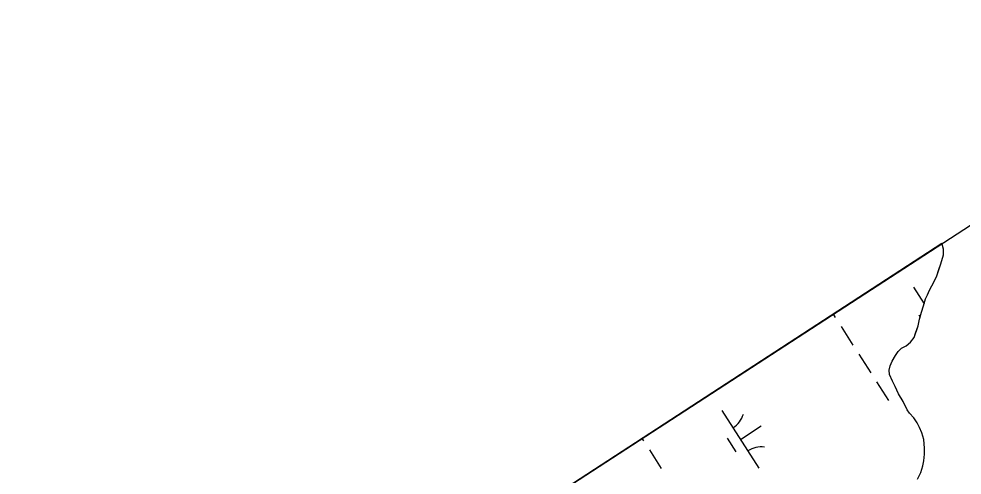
# Model space of a CAD drawing. Extents: x 3937982 to 3958556, y 219448 to 241894.
# Drawn here: x 3943922 to 3944611, y 236485 to 236818 of the extents above; entities that cross this region are included whole.
import ezdxf

# ---------------------------------------------------------------- set-up
doc = ezdxf.new("R2010")
doc.units = 0
for name, color, linetype in [('V-GRID-FRAM', 7, 'Continuous'), ('V-TOPO-SHOR', 7, 'Continuous'), ('V-WETL-SWMP', 7, 'Continuous')]:
    doc.layers.add(name, color=color, linetype=linetype)

msp = doc.modelspace()

# ---------------------------------------------------------------- linework, layer by layer
at = {"layer": 'V-GRID-FRAM'}
msp.add_lwpolyline([(3948998.173, 239513.74), (3957109.469, 226912.286), (3949780.097, 222173.81), (3941699.799, 234772.334), (3948998.173, 239513.74)], dxfattribs=at)
at = {"layer": 'V-TOPO-SHOR'}
for points in [[(3944595.026, 236638.868), (3944596.863, 236645.491), (3944596.918, 236649.69), (3944595.914, 236653.202), (3944595.693, 236653.659)], [(3944577.896, 236481.66), (3944580.411, 236486.524), (3944581.875, 236491.404), (3944582.625, 236495.242), (3944583.041, 236500.135), (3944583.096, 236504.331), (3944582.48, 236510.637), (3944581.144, 236515.554), (3944579.446, 236519.425), (3944577.745, 236522.945), (3944575.342, 236526.476), (3944572.242, 236530.015), (3944570.523, 236532.487), (3944567.455, 236538.475), (3944564.031, 236544.117), (3944561.651, 236549.397), (3944559.603, 236553.272), (3944557.57, 236558.197), (3944557.262, 236561.351), (3944558.004, 236564.491), (3944559.45, 236567.971), (3944561.954, 236572.134), (3944563.74, 236574.909), (3944566.22, 236577.326), (3944569.743, 236579.03), (3944572.928, 236581.784), (3944575.422, 236585.252), (3944576.514, 236588.385), (3944578.332, 236593.609), (3944579.446, 236598.492), (3944580.915, 236603.72), (3944582.375, 236608.249), (3944583.843, 236613.477), (3944585.279, 236616.258), (3944586.725, 236619.738), (3944588.517, 236622.861), (3944591.753, 236629.466), (3944593.571, 236634.69), (3944595.026, 236638.868)]]:
    msp.add_lwpolyline(points, dxfattribs=at)
at = {"layer": 'V-WETL-SWMP'}
for p, q in [((3944595.694, 236653.659), (3944194.946, 236393.312)), ((3944595.915, 236653.202), (3944595.694, 236653.659)), ((3944596.918, 236649.69), (3944595.915, 236653.202)), ((3944595.026, 236638.869), (3944596.863, 236645.492)), ((3944596.863, 236645.492), (3944596.918, 236649.69)), ((3944591.752, 236629.466), (3944595.026, 236638.869)), ((3944586.725, 236619.737), (3944588.516, 236622.862)), ((3944588.516, 236622.862), (3944591.752, 236629.466)), ((3944575.037, 236621.889), (3944582.813, 236609.809)), ((3944583.843, 236613.478), (3944585.28, 236616.258)), ((3944585.28, 236616.258), (3944586.725, 236619.737)), ((3944582.375, 236608.249), (3944583.843, 236613.478)), ((3944579.446, 236598.492), (3944580.915, 236603.72)), ((3944580.915, 236603.72), (3944582.375, 236608.249)), ((3944516.364, 236602.122), (3944517.832, 236599.84)), ((3944578.332, 236593.609), (3944579.446, 236598.492)), ((3944578.833, 236601.737), (3944579.894, 236600.088)), ((3944522.162, 236593.113), (3944530.822, 236579.66)), ((3944575.422, 236585.251), (3944578.332, 236593.609)), ((3944569.742, 236579.029), (3944572.927, 236581.785)), ((3944572.927, 236581.785), (3944575.422, 236585.251)), ((3944561.954, 236572.135), (3944563.74, 236574.91)), ((3944563.74, 236574.91), (3944566.221, 236577.326)), ((3944566.221, 236577.326), (3944569.742, 236579.029)), ((3944535.152, 236572.933), (3944543.812, 236559.479)), ((3944558.004, 236564.49), (3944559.449, 236567.97)), ((3944559.449, 236567.97), (3944561.954, 236572.135)), ((3944557.262, 236561.351), (3944558.004, 236564.49)), ((3944557.57, 236558.198), (3944557.262, 236561.351)), ((3944559.604, 236553.273), (3944557.57, 236558.198)), ((3944548.142, 236552.752), (3944556.802, 236539.298)), ((3944561.652, 236549.398), (3944559.604, 236553.273)), ((3944564.031, 236544.118), (3944561.652, 236549.398)), ((3944567.455, 236538.475), (3944564.031, 236544.118)), ((3944570.524, 236532.487), (3944567.455, 236538.475)), ((3944435.17, 236531.86), (3944462.232, 236489.816)), ((3944572.241, 236530.015), (3944570.524, 236532.487)), ((3944575.343, 236526.475), (3944572.241, 236530.015)), ((3944577.745, 236522.945), (3944575.343, 236526.475)), ((3944448.701, 236510.838), (3944463.837, 236520.58)), ((3944579.447, 236519.424), (3944577.745, 236522.945)), ((3944581.145, 236515.553), (3944579.447, 236519.424)), ((3944582.48, 236510.637), (3944581.145, 236515.553)), ((3944376.876, 236511.503), (3944377.965, 236509.811)), ((3944438.966, 236511.707), (3944445.461, 236501.617)), ((3944583.096, 236504.331), (3944582.48, 236510.637)), ((3944382.295, 236503.084), (3944390.955, 236489.63)), ((3944582.625, 236495.241), (3944583.04, 236500.134)), ((3944583.04, 236500.134), (3944583.096, 236504.331)), ((3944581.875, 236491.403), (3944582.625, 236495.241)), ((3944577.897, 236481.659), (3944580.411, 236486.524)), ((3944580.411, 236486.524), (3944581.875, 236491.403))]:
    msp.add_line(p, q, dxfattribs=at)
for centre, start, end in [((3944433.951, 236534.192), 301.99668, 343.540338), ((3944463.851, 236487.74), 81.996677, 123.540335)]:
    msp.add_arc(centre, 17.623, start, end, dxfattribs=at)

doc.saveas('drawing.dxf')
